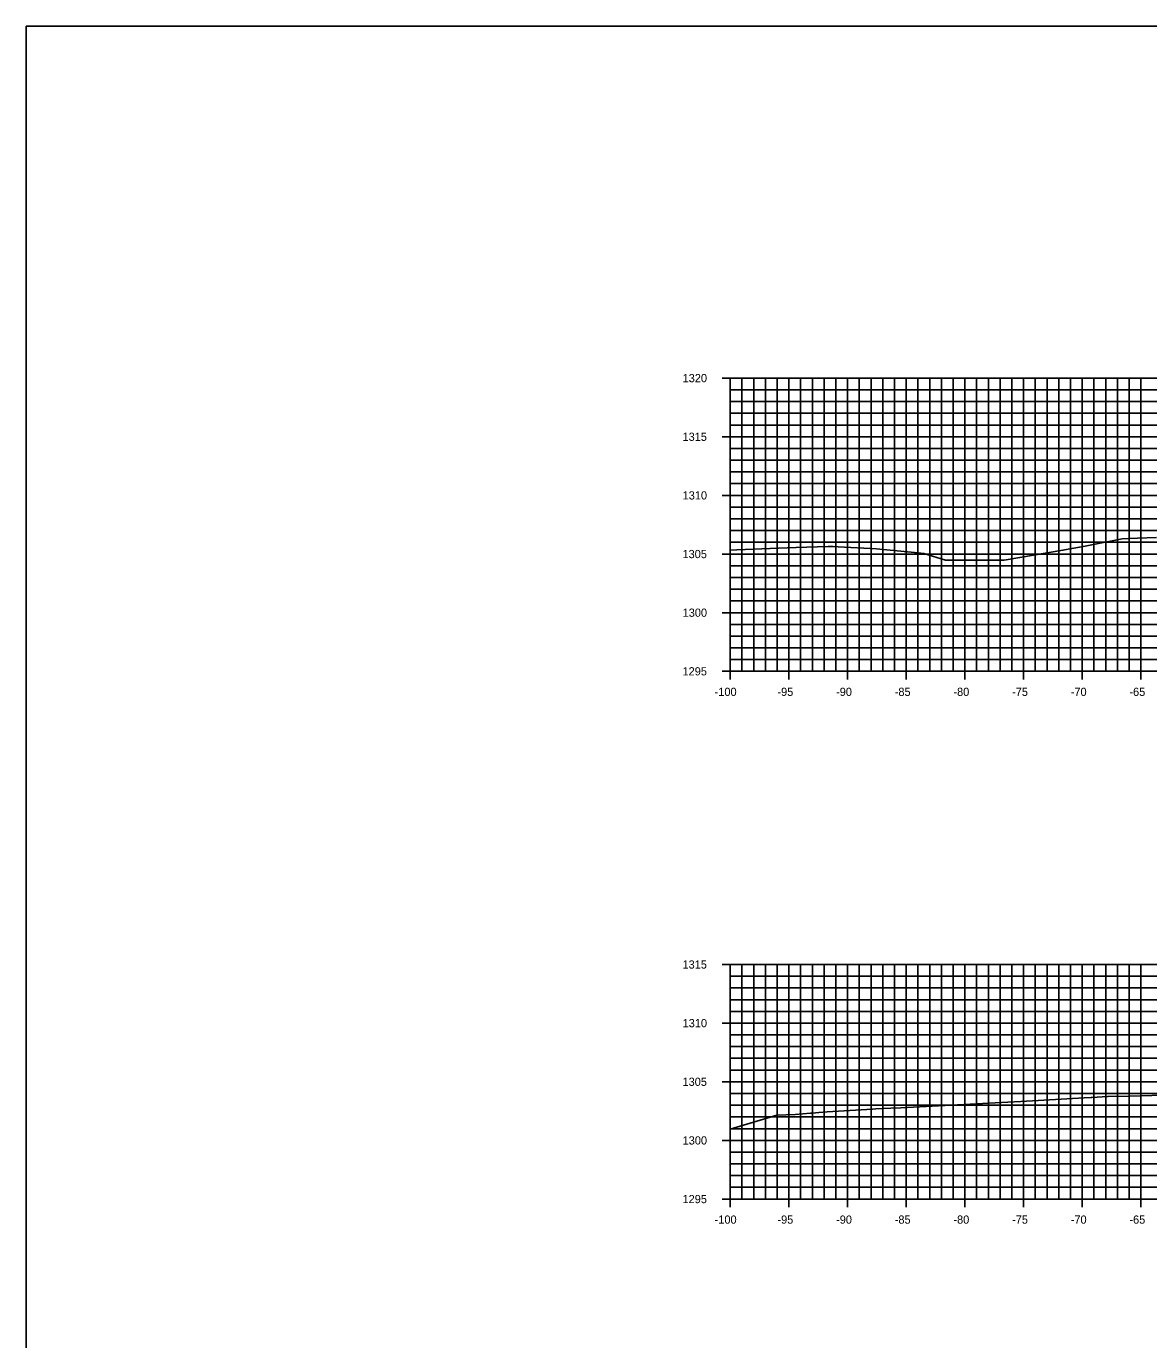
# Model space of a CAD drawing. Extents: x 674939 to 678919, y 750652 to 765176.
# Drawn here: x 678578.5 to 678674.2, y 751030.6 to 751142.6 of the extents above; entities that cross this region are included whole.
import ezdxf

# ---------------------------------------------------------------- set-up
doc = ezdxf.new("R2010")
doc.units = 0
for name, color, linetype in [('Level 10', 7, 'Continuous'), ('Level 20', 7, 'Continuous'), ('Level 4', 7, 'Continuous'), ('Level 8', 7, 'Continuous'), ('Level 9', 7, 'Continuous')]:
    doc.layers.add(name, color=color, linetype=linetype)

msp = doc.modelspace()

# ---------------------------------------------------------------- linework, layer by layer
at = {"layer": 'Level 10'}
for points in [[(678638.53, 751097.88), (678639.09, 751097.91), (678642.63, 751098.04), (678643.37, 751098.07), (678644.14, 751098.1), (678646.87, 751098.2), (678646.9, 751098.19), (678646.94, 751098.2), (678647.31, 751098.19), (678647.74, 751098.17), (678650.99, 751098), (678654.22, 751097.68), (678655.03, 751097.59), (678655.76, 751097.37), (678656.87, 751097.03), (678660.77, 751097.02), (678661.87, 751097.03), (678666.88, 751097.87), (678667.34, 751097.96), (678668.79, 751098.23), (678671.94, 751098.84), (678673.24, 751098.9), (678674.87, 751098.97)], [(678638.53, 751048.51), (678642.49, 751049.69), (678644.06, 751049.75), (678645.38, 751049.86), (678645.5, 751049.88), (678646.08, 751049.94), (678646.8, 751049.98), (678650.66, 751050.21), (678650.93, 751050.23), (678652.22, 751050.29), (678653.08, 751050.34), (678662.18, 751050.82), (678663.31, 751050.88), (678668.7, 751051.19), (678669.28, 751051.21), (678669.31, 751051.22), (678669.33, 751051.22), (678669.35, 751051.22), (678670.69, 751051.29), (678670.72, 751051.29), (678670.74, 751051.29), (678672.48, 751051.32), (678672.5, 751051.32), (678672.53, 751051.32), (678672.56, 751051.32), (678672.58, 751051.32), (678677.27, 751051.47)]]:
    msp.add_lwpolyline(points, dxfattribs=at)
at = {"layer": 'Level 20'}
for p, q in [((678638.53, 751112.55), (678838.53, 751112.55)), ((678638.53, 751087.55), (678638.53, 751112.55)), ((678639.53, 751087.55), (678639.53, 751112.55)), ((678640.53, 751087.55), (678640.53, 751112.55)), ((678641.53, 751087.55), (678641.53, 751112.55)), ((678642.53, 751087.55), (678642.53, 751112.55)), ((678643.53, 751087.55), (678643.53, 751112.55)), ((678644.53, 751087.55), (678644.53, 751112.55)), ((678645.53, 751087.55), (678645.53, 751112.55)), ((678646.53, 751087.55), (678646.53, 751112.55)), ((678647.53, 751087.55), (678647.53, 751112.55)), ((678648.53, 751087.55), (678648.53, 751112.55)), ((678649.53, 751087.55), (678649.53, 751112.55)), ((678650.53, 751087.55), (678650.53, 751112.55)), ((678651.53, 751087.55), (678651.53, 751112.55)), ((678652.53, 751087.55), (678652.53, 751112.55)), ((678653.53, 751087.55), (678653.53, 751112.55)), ((678654.53, 751087.55), (678654.53, 751112.55)), ((678655.53, 751087.55), (678655.53, 751112.55)), ((678656.53, 751087.55), (678656.53, 751112.55)), ((678657.53, 751087.55), (678657.53, 751112.55)), ((678658.53, 751087.55), (678658.53, 751112.55)), ((678659.53, 751087.55), (678659.53, 751112.55)), ((678660.53, 751087.55), (678660.53, 751112.55)), ((678661.53, 751087.55), (678661.53, 751112.55)), ((678662.53, 751087.55), (678662.53, 751112.55)), ((678663.53, 751087.55), (678663.53, 751112.55)), ((678664.53, 751087.55), (678664.53, 751112.55)), ((678665.53, 751087.55), (678665.53, 751112.55)), ((678666.53, 751087.55), (678666.53, 751112.55)), ((678667.53, 751087.55), (678667.53, 751112.55)), ((678668.53, 751087.55), (678668.53, 751112.55)), ((678669.53, 751087.55), (678669.53, 751112.55)), ((678670.53, 751087.55), (678670.53, 751112.55)), ((678671.53, 751087.55), (678671.53, 751112.55)), ((678672.53, 751087.55), (678672.53, 751112.55)), ((678673.53, 751087.55), (678673.53, 751112.55)), ((678638.53, 751111.55), (678838.53, 751111.55)), ((678638.53, 751110.55), (678838.53, 751110.55)), ((678638.53, 751109.55), (678838.53, 751109.55)), ((678638.53, 751108.55), (678838.53, 751108.55)), ((678638.53, 751107.55), (678838.53, 751107.55)), ((678638.53, 751106.55), (678838.53, 751106.55)), ((678638.53, 751105.55), (678838.53, 751105.55)), ((678638.53, 751104.55), (678838.53, 751104.55)), ((678638.53, 751103.55), (678838.53, 751103.55)), ((678638.53, 751102.55), (678838.53, 751102.55)), ((678638.53, 751101.55), (678838.53, 751101.55)), ((678638.53, 751100.55), (678838.53, 751100.55)), ((678638.53, 751099.55), (678838.53, 751099.55)), ((678638.53, 751098.55), (678838.53, 751098.55)), ((678638.53, 751097.55), (678838.53, 751097.55)), ((678638.53, 751096.55), (678838.53, 751096.55)), ((678638.53, 751095.55), (678838.53, 751095.55)), ((678638.53, 751094.55), (678838.53, 751094.55)), ((678638.53, 751093.55), (678838.53, 751093.55)), ((678638.53, 751092.55), (678838.53, 751092.55)), ((678638.53, 751091.55), (678838.53, 751091.55)), ((678638.53, 751090.55), (678838.53, 751090.55)), ((678638.53, 751089.55), (678838.53, 751089.55)), ((678638.53, 751088.55), (678838.53, 751088.55)), ((678638.53, 751087.55), (678838.53, 751087.55)), ((678638.53, 751062.55), (678838.53, 751062.55)), ((678638.53, 751042.55), (678638.53, 751062.55)), ((678639.53, 751042.55), (678639.53, 751062.55)), ((678640.53, 751042.55), (678640.53, 751062.55)), ((678641.53, 751042.55), (678641.53, 751062.55)), ((678642.53, 751042.55), (678642.53, 751062.55)), ((678643.53, 751042.55), (678643.53, 751062.55)), ((678644.53, 751042.55), (678644.53, 751062.55)), ((678645.53, 751042.55), (678645.53, 751062.55)), ((678646.53, 751042.55), (678646.53, 751062.55)), ((678647.53, 751042.55), (678647.53, 751062.55)), ((678648.53, 751042.55), (678648.53, 751062.55)), ((678649.53, 751042.55), (678649.53, 751062.55)), ((678650.53, 751042.55), (678650.53, 751062.55)), ((678651.53, 751042.55), (678651.53, 751062.55)), ((678652.53, 751042.55), (678652.53, 751062.55)), ((678653.53, 751042.55), (678653.53, 751062.55)), ((678654.53, 751042.55), (678654.53, 751062.55)), ((678655.53, 751042.55), (678655.53, 751062.55)), ((678656.53, 751042.55), (678656.53, 751062.55)), ((678657.53, 751042.55), (678657.53, 751062.55)), ((678658.53, 751042.55), (678658.53, 751062.55)), ((678659.53, 751042.55), (678659.53, 751062.55)), ((678660.53, 751042.55), (678660.53, 751062.55)), ((678661.53, 751042.55), (678661.53, 751062.55)), ((678662.53, 751042.55), (678662.53, 751062.55)), ((678663.53, 751042.55), (678663.53, 751062.55)), ((678664.53, 751042.55), (678664.53, 751062.55)), ((678665.53, 751042.55), (678665.53, 751062.55)), ((678666.53, 751042.55), (678666.53, 751062.55)), ((678667.53, 751042.55), (678667.53, 751062.55)), ((678668.53, 751042.55), (678668.53, 751062.55)), ((678669.53, 751042.55), (678669.53, 751062.55)), ((678670.53, 751042.55), (678670.53, 751062.55)), ((678671.53, 751042.55), (678671.53, 751062.55)), ((678672.53, 751042.55), (678672.53, 751062.55)), ((678673.53, 751042.55), (678673.53, 751062.55)), ((678638.53, 751061.55), (678838.53, 751061.55)), ((678638.53, 751060.55), (678838.53, 751060.55)), ((678638.53, 751059.55), (678838.53, 751059.55)), ((678638.53, 751058.55), (678838.53, 751058.55)), ((678638.53, 751057.55), (678838.53, 751057.55)), ((678638.53, 751056.55), (678838.53, 751056.55)), ((678638.53, 751055.55), (678838.53, 751055.55)), ((678638.53, 751054.55), (678838.53, 751054.55)), ((678638.53, 751053.55), (678838.53, 751053.55)), ((678638.53, 751052.55), (678838.53, 751052.55)), ((678638.53, 751051.55), (678838.53, 751051.55)), ((678638.53, 751050.55), (678838.53, 751050.55)), ((678638.53, 751049.55), (678838.53, 751049.55)), ((678638.53, 751048.55), (678838.53, 751048.55)), ((678638.53, 751047.55), (678838.53, 751047.55)), ((678638.53, 751046.55), (678838.53, 751046.55)), ((678638.53, 751045.55), (678838.53, 751045.55)), ((678638.53, 751044.55), (678838.53, 751044.55)), ((678638.53, 751043.55), (678838.53, 751043.55)), ((678638.53, 751042.55), (678838.53, 751042.55))]:
    msp.add_line(p, q, dxfattribs=at)
at = {"layer": 'Level 4'}
msp.add_lwpolyline([(678578.53, 750922.55), (678918.53, 750922.55), (678918.53, 751142.55), (678578.53, 751142.55)], close=True, dxfattribs=at)
at = {"layer": 'Level 8'}
for p, q in [((678637.83, 751112.55), (678639.23, 751112.55)), ((678638.53, 751087.55), (678638.53, 751112.55)), ((678638.53, 751111.55), (678638.88, 751111.55)), ((678638.53, 751110.55), (678638.88, 751110.55)), ((678638.53, 751109.55), (678638.88, 751109.55)), ((678638.53, 751108.55), (678638.88, 751108.55)), ((678637.83, 751107.55), (678639.23, 751107.55)), ((678638.53, 751106.55), (678638.88, 751106.55)), ((678638.53, 751105.55), (678638.88, 751105.55)), ((678638.53, 751104.55), (678638.88, 751104.55)), ((678638.53, 751103.55), (678638.88, 751103.55)), ((678637.83, 751102.55), (678639.23, 751102.55)), ((678638.53, 751101.55), (678638.88, 751101.55)), ((678638.53, 751100.55), (678638.88, 751100.55)), ((678638.53, 751099.55), (678638.88, 751099.55)), ((678638.53, 751098.55), (678638.88, 751098.55)), ((678637.83, 751097.55), (678639.23, 751097.55)), ((678638.53, 751096.55), (678638.88, 751096.55)), ((678638.53, 751095.55), (678638.88, 751095.55)), ((678638.53, 751094.55), (678638.88, 751094.55)), ((678638.53, 751093.55), (678638.88, 751093.55)), ((678637.83, 751092.55), (678639.23, 751092.55)), ((678638.53, 751091.55), (678638.88, 751091.55)), ((678638.53, 751090.55), (678638.88, 751090.55)), ((678638.53, 751089.55), (678638.88, 751089.55)), ((678638.53, 751088.55), (678638.88, 751088.55)), ((678637.83, 751087.55), (678639.23, 751087.55)), ((678638.53, 751086.85), (678638.53, 751088.25)), ((678638.53, 751087.55), (678838.53, 751087.55)), ((678643.53, 751086.85), (678643.53, 751088.25)), ((678648.53, 751086.85), (678648.53, 751088.25)), ((678653.53, 751086.85), (678653.53, 751088.25)), ((678658.53, 751086.85), (678658.53, 751088.25)), ((678663.53, 751086.85), (678663.53, 751088.25)), ((678668.53, 751086.85), (678668.53, 751088.25)), ((678673.53, 751086.85), (678673.53, 751088.25)), ((678637.83, 751062.55), (678639.23, 751062.55)), ((678638.53, 751042.55), (678638.53, 751062.55)), ((678638.53, 751061.55), (678638.88, 751061.55)), ((678638.53, 751060.55), (678638.88, 751060.55)), ((678638.53, 751059.55), (678638.88, 751059.55)), ((678638.53, 751058.55), (678638.88, 751058.55)), ((678637.83, 751057.55), (678639.23, 751057.55)), ((678638.53, 751056.55), (678638.88, 751056.55)), ((678638.53, 751055.55), (678638.88, 751055.55)), ((678638.53, 751054.55), (678638.88, 751054.55)), ((678637.83, 751052.55), (678639.23, 751052.55)), ((678638.53, 751053.55), (678638.88, 751053.55)), ((678638.53, 751051.55), (678638.88, 751051.55)), ((678638.53, 751050.55), (678638.88, 751050.55)), ((678638.53, 751049.55), (678638.88, 751049.55)), ((678638.53, 751048.55), (678638.88, 751048.55)), ((678637.83, 751047.55), (678639.23, 751047.55)), ((678638.53, 751046.55), (678638.88, 751046.55)), ((678638.53, 751045.55), (678638.88, 751045.55)), ((678638.53, 751044.55), (678638.88, 751044.55)), ((678638.53, 751043.55), (678638.88, 751043.55)), ((678637.83, 751042.55), (678639.23, 751042.55)), ((678638.53, 751041.85), (678638.53, 751043.25)), ((678638.53, 751042.55), (678838.53, 751042.55)), ((678643.53, 751041.85), (678643.53, 751043.25)), ((678648.53, 751041.85), (678648.53, 751043.25)), ((678653.53, 751041.85), (678653.53, 751043.25)), ((678658.53, 751041.85), (678658.53, 751043.25)), ((678663.53, 751041.85), (678663.53, 751043.25)), ((678668.53, 751041.85), (678668.53, 751043.25)), ((678673.53, 751041.85), (678673.53, 751043.25))]:
    msp.add_line(p, q, dxfattribs=at)

# ---------------------------------------------------------------- texts
at = {"layer": 'Level 9'}
for s, p in [('1320', (678634.47, 751112.2)), ('1315', (678634.46, 751107.2)), ('1310', (678634.47, 751102.2)), ('1305', (678634.46, 751097.2)), ('1300', (678634.47, 751092.2)), ('1295', (678634.46, 751087.2)), ('-100', (678637.2, 751085.45)), ('-95', (678642.55, 751085.45)), ('-90', (678647.55, 751085.45)), ('-85', (678652.55, 751085.45)), ('-80', (678657.55, 751085.45)), ('-75', (678662.55, 751085.45)), ('-70', (678667.55, 751085.45)), ('-65', (678672.55, 751085.45)), ('1315', (678634.46, 751062.2)), ('1310', (678634.47, 751057.2)), ('1305', (678634.46, 751052.2)), ('1300', (678634.47, 751047.2)), ('1295', (678634.46, 751042.2)), ('-100', (678637.2, 751040.45)), ('-95', (678642.55, 751040.45)), ('-90', (678647.55, 751040.45)), ('-85', (678652.55, 751040.45)), ('-80', (678657.55, 751040.45)), ('-75', (678662.55, 751040.45)), ('-70', (678667.55, 751040.45)), ('-65', (678672.55, 751040.45))]:
    msp.add_text(s, height=0.7, dxfattribs=at).set_placement(p)

doc.saveas('drawing.dxf')
